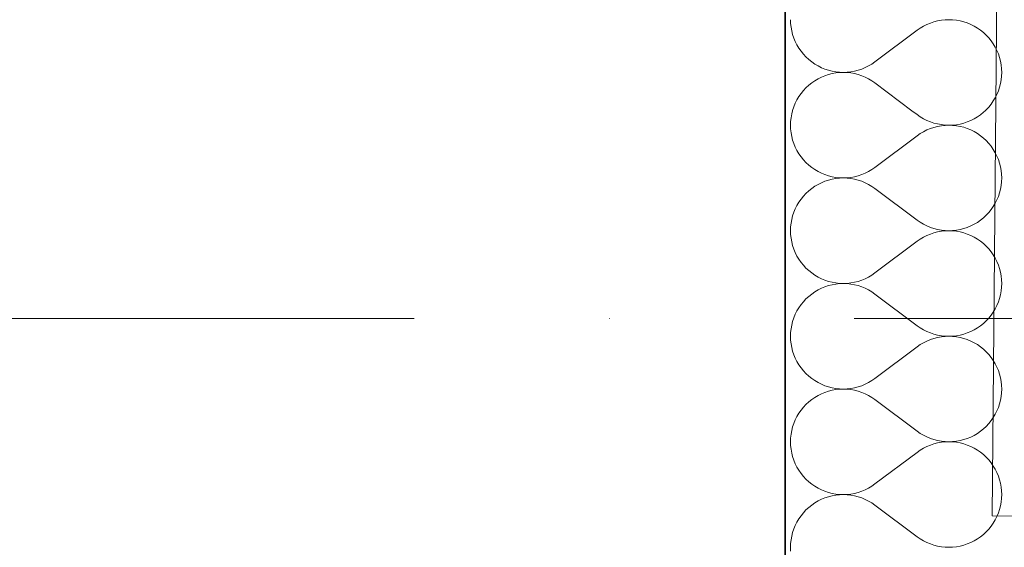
# Model space of a CAD drawing. Header units: millimetres. Extents: x -148444 to 51443, y -4810 to 453290.
# Tile 345 of 551: x -138551 to -137840, y 368314 to 368695. Entities that reach past the tile are written whole.
import ezdxf

# ---------------------------------------------------------------- set-up
doc = ezdxf.new("R2010")
doc.units = ezdxf.units.MM
doc.linetypes.add('Kropki i Kreski', pattern=[6.702778, 3.527778, -1.763889, 0, -1.411111])
for name, color, linetype in [('- A - ocieplenie', 8, 'Continuous'), ('Konstrukcja - Siatka mod', 8, 'Continuous'), ('Konstrukcja - Stropy', 8, 'Continuous')]:
    doc.layers.add(name, color=color, linetype=linetype)

# ---------------------------------------------------------------- blocks, each defined once
blk = doc.blocks.new('*X26')
at = {"layer": '- A - ocieplenie', "linetype": 'Continuous', "lineweight": 13, "ltscale": 100}
for p, q in [((19781.29, 396128.33), (19781.39, 396125.61)), ((19781.39, 396125.61), (19781.68, 396122.9)), ((19879.72, 396124.87), (19877.29, 396123.65)), ((19882.23, 396125.91), (19879.72, 396124.87)), ((19884.81, 396126.77), (19882.23, 396125.91)), ((19887.45, 396127.45), (19884.81, 396126.77)), ((19890.13, 396127.93), (19887.45, 396127.45)), ((19892.83, 396128.23), (19890.13, 396127.93)), ((19895.55, 396128.33), (19892.83, 396128.23)), ((19898.27, 396128.23), (19895.55, 396128.33)), ((19900.97, 396127.94), (19898.27, 396128.23)), ((19903.65, 396127.46), (19900.97, 396127.94)), ((19906.29, 396126.79), (19903.65, 396127.46)), ((19908.87, 396125.93), (19906.29, 396126.79)), ((19911.38, 396124.89), (19908.87, 396125.93)), ((19913.82, 396123.67), (19911.38, 396124.89)), ((19781.68, 396122.9), (19782.16, 396120.22)), ((19782.16, 396120.22), (19782.83, 396117.59)), ((19782.83, 396117.59), (19783.69, 396115.01)), ((19872.72, 396120.71), (19842.24, 396097.85)), ((19874.95, 396122.26), (19872.72, 396120.71)), ((19877.29, 396123.65), (19874.95, 396122.26)), ((19916.16, 396122.29), (19913.82, 396123.67)), ((19918.39, 396120.74), (19916.16, 396122.29)), ((19920.51, 396119.03), (19918.39, 396120.74)), ((19922.5, 396117.18), (19920.51, 396119.03)), ((19783.69, 396115.01), (19784.73, 396112.49)), ((19784.73, 396112.49), (19785.95, 396110.06)), ((19924.36, 396115.19), (19922.5, 396117.18)), ((19926.07, 396113.07), (19924.36, 396115.19)), ((19927.62, 396110.83), (19926.07, 396113.07)), ((19929.01, 396108.49), (19927.62, 396110.83)), ((19785.95, 396110.06), (19787.34, 396107.72)), ((19787.34, 396107.72), (19788.89, 396105.49)), ((19788.89, 396105.49), (19790.6, 396103.37)), ((19790.6, 396103.37), (19792.46, 396101.38)), ((19930.22, 396106.06), (19929.01, 396108.49)), ((19931.27, 396103.55), (19930.22, 396106.06)), ((19932.13, 396100.97), (19931.27, 396103.55)), ((19792.46, 396101.38), (19794.45, 396099.53)), ((19794.45, 396099.53), (19796.57, 396097.82)), ((19796.57, 396097.82), (19798.8, 396096.27)), ((19798.8, 396096.27), (19801.14, 396094.88)), ((19837.67, 396094.91), (19840.01, 396096.3)), ((19840.01, 396096.3), (19842.24, 396097.85)), ((19932.8, 396098.33), (19932.13, 396100.97)), ((19933.28, 396095.65), (19932.8, 396098.33)), ((19801.14, 396094.88), (19803.57, 396093.67)), ((19803.57, 396093.67), (19806.09, 396092.63)), ((19806.09, 396092.63), (19808.67, 396091.77)), ((19808.67, 396091.77), (19811.31, 396091.1)), ((19811.31, 396089.36), (19808.67, 396088.69)), ((19811.31, 396091.1), (19813.98, 396090.61)), ((19813.98, 396089.85), (19811.31, 396089.36)), ((19813.98, 396090.61), (19816.69, 396090.33)), ((19816.69, 396090.13), (19813.98, 396089.85)), ((19816.69, 396090.33), (19819.41, 396090.23)), ((19819.41, 396090.23), (19816.69, 396090.13)), ((19819.41, 396090.23), (19822.13, 396090.33)), ((19822.13, 396090.13), (19819.41, 396090.23)), ((19822.13, 396090.33), (19824.83, 396090.62)), ((19824.83, 396089.84), (19822.13, 396090.13)), ((19824.83, 396090.62), (19827.51, 396091.11)), ((19827.51, 396089.35), (19824.83, 396089.84)), ((19827.51, 396091.11), (19830.14, 396091.78)), ((19830.14, 396088.68), (19827.51, 396089.35)), ((19830.14, 396091.78), (19832.72, 396092.64)), ((19832.72, 396092.64), (19835.24, 396093.69)), ((19835.24, 396093.69), (19837.67, 396094.91)), ((19933.57, 396092.95), (19933.28, 396095.65)), ((19933.67, 396090.23), (19933.57, 396092.95)), ((19933.57, 396087.51), (19933.67, 396090.23)), ((19796.57, 396082.64), (19794.45, 396080.93)), ((19798.8, 396084.19), (19796.57, 396082.64)), ((19801.14, 396085.58), (19798.8, 396084.19)), ((19803.57, 396086.8), (19801.14, 396085.58)), ((19806.09, 396087.83), (19803.57, 396086.8)), ((19808.67, 396088.69), (19806.09, 396087.83)), ((19832.72, 396087.82), (19830.14, 396088.68)), ((19835.24, 396086.77), (19832.72, 396087.82)), ((19837.67, 396085.55), (19835.24, 396086.77)), ((19840.01, 396084.16), (19837.67, 396085.55)), ((19842.24, 396082.61), (19840.01, 396084.16)), ((19868.88, 396062.63), (19842.24, 396082.61)), ((19932.13, 396079.49), (19932.8, 396082.13)), ((19932.8, 396082.13), (19933.28, 396084.81)), ((19933.28, 396084.81), (19933.57, 396087.51)), ((19788.89, 396074.97), (19787.34, 396072.74)), ((19790.6, 396077.09), (19788.89, 396074.97)), ((19792.46, 396079.08), (19790.6, 396077.09)), ((19794.45, 396080.93), (19792.46, 396079.08)), ((19930.22, 396074.4), (19931.27, 396076.91)), ((19931.27, 396076.91), (19932.13, 396079.49)), ((19784.73, 396067.97), (19783.69, 396065.45)), ((19785.95, 396070.4), (19784.73, 396067.97)), ((19787.34, 396072.74), (19785.95, 396070.4)), ((19926.07, 396067.39), (19927.62, 396069.63)), ((19927.62, 396069.63), (19929.01, 396071.97)), ((19929.01, 396071.97), (19930.22, 396074.4)), ((19782.83, 396062.87), (19782.77, 396062.63)), ((19783.69, 396065.45), (19782.83, 396062.87)), ((19921.8, 396062.63), (19922.5, 396063.28)), ((19922.5, 396063.28), (19924.36, 396065.27)), ((19924.36, 396065.27), (19926.07, 396067.39))]:
    blk.add_line(p, q, dxfattribs=at)
blk = doc.blocks.new('*X29')
at = {"layer": '- A - ocieplenie', "linetype": 'Continuous', "lineweight": 13, "ltscale": 100}
for p, q in [((19782.77, 396062.63), (19782.16, 396060.24)), ((19872.72, 396059.75), (19868.88, 396062.63)), ((19918.39, 396059.72), (19920.51, 396061.43)), ((19920.51, 396061.43), (19921.8, 396062.63)), ((19781.39, 396054.85), (19781.29, 396052.13)), ((19781.68, 396057.56), (19781.39, 396054.85)), ((19782.16, 396060.24), (19781.68, 396057.56)), ((19872.72, 396059.75), (19874.95, 396058.2)), ((19874.95, 396058.2), (19877.29, 396056.81)), ((19877.29, 396056.81), (19879.72, 396055.59)), ((19879.72, 396055.59), (19882.23, 396054.55)), ((19882.23, 396054.55), (19884.81, 396053.69)), ((19884.81, 396053.69), (19887.45, 396053.01)), ((19903.65, 396053), (19906.29, 396053.67)), ((19906.29, 396053.67), (19908.87, 396054.53)), ((19908.87, 396054.53), (19911.38, 396055.57)), ((19911.38, 396055.57), (19913.82, 396056.79)), ((19913.82, 396056.79), (19916.16, 396058.17)), ((19916.16, 396058.17), (19918.39, 396059.72)), ((19781.29, 396052.13), (19781.39, 396049.42)), ((19781.39, 396049.42), (19781.68, 396046.71)), ((19781.68, 396046.71), (19782.16, 396044.03)), ((19877.29, 396047.46), (19874.95, 396046.07)), ((19879.72, 396048.68), (19877.29, 396047.46)), ((19882.23, 396049.72), (19879.72, 396048.68)), ((19884.81, 396050.58), (19882.23, 396049.72)), ((19887.45, 396051.26), (19884.81, 396050.58)), ((19887.45, 396053.01), (19890.13, 396052.53)), ((19890.13, 396051.74), (19887.45, 396051.26)), ((19890.13, 396052.53), (19892.83, 396052.23)), ((19892.83, 396052.04), (19890.13, 396051.74)), ((19892.83, 396052.23), (19895.55, 396052.13)), ((19895.55, 396052.13), (19892.83, 396052.04)), ((19895.55, 396052.13), (19898.27, 396052.23)), ((19898.27, 396052.04), (19895.55, 396052.13)), ((19898.27, 396052.23), (19900.97, 396052.52)), ((19900.97, 396051.75), (19898.27, 396052.04)), ((19900.97, 396052.52), (19903.65, 396053)), ((19903.65, 396051.27), (19900.97, 396051.75)), ((19906.29, 396050.6), (19903.65, 396051.27)), ((19908.87, 396049.74), (19906.29, 396050.6)), ((19911.38, 396048.7), (19908.87, 396049.74)), ((19913.82, 396047.48), (19911.38, 396048.7)), ((19916.16, 396046.1), (19913.82, 396047.48)), ((19782.16, 396044.03), (19782.83, 396041.4)), ((19782.83, 396041.4), (19783.69, 396038.82)), ((19872.72, 396044.52), (19842.24, 396021.66)), ((19874.95, 396046.07), (19872.72, 396044.52)), ((19918.39, 396044.55), (19916.16, 396046.1)), ((19920.51, 396042.84), (19918.39, 396044.55)), ((19922.5, 396040.99), (19920.51, 396042.84)), ((19924.36, 396039), (19922.5, 396040.99)), ((19783.69, 396038.82), (19784.73, 396036.3)), ((19784.73, 396036.3), (19785.95, 396033.87)), ((19785.95, 396033.87), (19787.34, 396031.53)), ((19926.06, 396036.88), (19924.36, 396039)), ((19927.62, 396034.64), (19926.06, 396036.88)), ((19929.01, 396032.3), (19927.62, 396034.64)), ((19930.22, 396029.87), (19929.01, 396032.3)), ((19787.34, 396031.53), (19788.89, 396029.3)), ((19788.89, 396029.3), (19790.6, 396027.18)), ((19790.6, 396027.18), (19792.45, 396025.19)), ((19792.45, 396025.19), (19794.45, 396023.34)), ((19931.27, 396027.36), (19930.22, 396029.87)), ((19932.12, 396024.78), (19931.27, 396027.36)), ((19794.45, 396023.34), (19796.57, 396021.63)), ((19796.57, 396021.63), (19798.8, 396020.08)), ((19798.8, 396020.08), (19801.14, 396018.69)), ((19801.14, 396018.69), (19803.57, 396017.48)), ((19835.24, 396017.5), (19837.67, 396018.72)), ((19837.67, 396018.72), (19840.01, 396020.11)), ((19840.01, 396020.11), (19842.24, 396021.66)), ((19932.8, 396022.14), (19932.12, 396024.78)), ((19933.28, 396019.46), (19932.8, 396022.14)), ((19933.57, 396016.76), (19933.28, 396019.46)), ((19803.57, 396017.48), (19806.09, 396016.44)), ((19806.09, 396011.64), (19803.57, 396010.6)), ((19806.09, 396016.44), (19808.67, 396015.58)), ((19808.67, 396012.5), (19806.09, 396011.64)), ((19808.67, 396015.58), (19811.31, 396014.91)), ((19811.31, 396013.17), (19808.67, 396012.5)), ((19811.31, 396014.91), (19813.98, 396014.42)), ((19813.98, 396013.66), (19811.31, 396013.17)), ((19813.98, 396014.42), (19816.69, 396014.14)), ((19816.69, 396013.94), (19813.98, 396013.66)), ((19816.69, 396014.14), (19819.41, 396014.04)), ((19819.41, 396014.04), (19816.69, 396013.94)), ((19819.41, 396014.04), (19822.13, 396014.14)), ((19822.13, 396013.94), (19819.41, 396014.04)), ((19822.13, 396014.14), (19824.83, 396014.43)), ((19824.83, 396013.65), (19822.13, 396013.94)), ((19824.83, 396014.43), (19827.51, 396014.92)), ((19827.51, 396013.16), (19824.83, 396013.65)), ((19827.51, 396014.92), (19830.14, 396015.59)), ((19830.14, 396012.49), (19827.51, 396013.16)), ((19830.14, 396015.59), (19832.72, 396016.45)), ((19832.72, 396011.63), (19830.14, 396012.49)), ((19832.72, 396016.45), (19835.24, 396017.5)), ((19835.24, 396010.58), (19832.72, 396011.63)), ((19933.28, 396008.62), (19933.57, 396011.32)), ((19933.67, 396014.04), (19933.57, 396016.76)), ((19933.57, 396011.32), (19933.67, 396014.04)), ((19794.45, 396004.74), (19792.45, 396002.89)), ((19796.57, 396006.45), (19794.45, 396004.74)), ((19798.8, 396008), (19796.57, 396006.45)), ((19801.14, 396009.39), (19798.8, 396008)), ((19803.57, 396010.6), (19801.14, 396009.39)), ((19837.67, 396009.36), (19835.24, 396010.58)), ((19840.01, 396007.97), (19837.67, 396009.36)), ((19842.24, 396006.42), (19840.01, 396007.97)), ((19872.72, 395983.56), (19842.24, 396006.42)), ((19932.12, 396003.3), (19932.8, 396005.94)), ((19932.8, 396005.94), (19933.28, 396008.62)), ((19788.89, 395998.78), (19787.34, 395996.55)), ((19790.6, 396000.9), (19788.89, 395998.78)), ((19792.45, 396002.89), (19790.6, 396000.9)), ((19929.01, 395995.78), (19930.22, 395998.21)), ((19930.22, 395998.21), (19931.27, 396000.72)), ((19931.27, 396000.72), (19932.12, 396003.3)), ((19784.73, 395991.78), (19783.69, 395989.26)), ((19785.95, 395994.21), (19784.73, 395991.78)), ((19787.34, 395996.55), (19785.95, 395994.21)), ((19924.36, 395989.08), (19926.06, 395991.2)), ((19926.06, 395991.2), (19927.62, 395993.44)), ((19927.62, 395993.44), (19929.01, 395995.78)), ((19782.16, 395984.05), (19781.68, 395981.37)), ((19782.83, 395986.68), (19782.16, 395984.05)), ((19783.69, 395989.26), (19782.83, 395986.68)), ((19872.72, 395983.56), (19874.95, 395982.01)), ((19916.16, 395981.98), (19918.39, 395983.53)), ((19918.39, 395983.53), (19920.51, 395985.24)), ((19920.51, 395985.24), (19922.5, 395987.09)), ((19922.5, 395987.09), (19924.36, 395989.08)), ((19781.39, 395978.66), (19781.29, 395975.94)), ((19781.29, 395975.94), (19781.39, 395973.23)), ((19781.68, 395981.37), (19781.39, 395978.66)), ((19874.95, 395982.01), (19877.29, 395980.62)), ((19877.29, 395980.62), (19879.72, 395979.4)), ((19879.72, 395979.4), (19882.23, 395978.36)), ((19882.23, 395978.36), (19884.81, 395977.5)), ((19884.81, 395977.5), (19887.45, 395976.82)), ((19887.45, 395976.82), (19890.13, 395976.34)), ((19890.13, 395975.55), (19887.45, 395975.07)), ((19890.13, 395976.34), (19892.83, 395976.04)), ((19892.83, 395975.85), (19890.13, 395975.55)), ((19892.83, 395976.04), (19895.55, 395975.94)), ((19895.55, 395975.94), (19892.83, 395975.85)), ((19895.55, 395975.94), (19898.27, 395976.04)), ((19898.27, 395975.85), (19895.55, 395975.94)), ((19898.27, 395976.04), (19900.97, 395976.33)), ((19900.97, 395975.56), (19898.27, 395975.85)), ((19900.97, 395976.33), (19903.65, 395976.81)), ((19903.65, 395975.08), (19900.97, 395975.56)), ((19903.65, 395976.81), (19906.29, 395977.48)), ((19906.29, 395977.48), (19908.87, 395978.34)), ((19908.87, 395978.34), (19911.38, 395979.38)), ((19911.38, 395979.38), (19913.82, 395980.6)), ((19913.82, 395980.6), (19916.16, 395981.98)), ((19781.39, 395973.23), (19781.68, 395970.52)), ((19781.68, 395970.52), (19782.16, 395967.84)), ((19872.72, 395968.33), (19842.24, 395945.47)), ((19874.95, 395969.88), (19872.72, 395968.33)), ((19877.29, 395971.27), (19874.95, 395969.88)), ((19879.72, 395972.49), (19877.29, 395971.27)), ((19882.23, 395973.53), (19879.72, 395972.49)), ((19884.81, 395974.39), (19882.23, 395973.53)), ((19887.45, 395975.07), (19884.81, 395974.39)), ((19906.29, 395974.41), (19903.65, 395975.08)), ((19908.87, 395973.55), (19906.29, 395974.41)), ((19911.38, 395972.51), (19908.87, 395973.55)), ((19913.82, 395971.29), (19911.38, 395972.51)), ((19916.16, 395969.91), (19913.82, 395971.29)), ((19918.39, 395968.35), (19916.16, 395969.91)), ((19920.51, 395966.65), (19918.39, 395968.35)), ((19782.16, 395967.84), (19782.83, 395965.21)), ((19782.83, 395965.21), (19783.69, 395962.63)), ((19783.69, 395962.63), (19784.73, 395960.11)), ((19922.5, 395964.8), (19920.51, 395966.65)), ((19924.36, 395962.8), (19922.5, 395964.8)), ((19926.06, 395960.69), (19924.36, 395962.8)), ((19784.73, 395960.11), (19785.95, 395957.68)), ((19785.95, 395957.68), (19787.34, 395955.34)), ((19787.34, 395955.34), (19788.89, 395953.11)), ((19927.62, 395958.45), (19926.06, 395960.69)), ((19929.01, 395956.11), (19927.62, 395958.45)), ((19930.22, 395953.68), (19929.01, 395956.11)), ((19788.89, 395953.11), (19790.6, 395950.99)), ((19790.6, 395950.99), (19792.45, 395949)), ((19792.45, 395949), (19794.45, 395947.15)), ((19794.45, 395947.15), (19796.57, 395945.44)), ((19931.27, 395951.17), (19930.22, 395953.68)), ((19932.12, 395948.59), (19931.27, 395951.17)), ((19932.8, 395945.95), (19932.12, 395948.59)), ((19796.57, 395945.44), (19798.8, 395943.89)), ((19798.8, 395943.89), (19801.14, 395942.5)), ((19801.14, 395942.5), (19803.57, 395941.28)), ((19803.57, 395941.28), (19806.09, 395940.24)), ((19806.09, 395940.24), (19808.67, 395939.39)), ((19830.14, 395939.4), (19832.72, 395940.26)), ((19832.72, 395940.26), (19835.24, 395941.3)), ((19835.24, 395941.3), (19837.67, 395942.52)), ((19837.67, 395942.52), (19840.01, 395943.91)), ((19840.01, 395943.91), (19842.24, 395945.47)), ((19933.28, 395943.27), (19932.8, 395945.95)), ((19933.57, 395940.57), (19933.28, 395943.27)), ((19933.67, 395937.85), (19933.57, 395940.57)), ((19801.14, 395933.2), (19798.8, 395931.81)), ((19803.57, 395934.41), (19801.14, 395933.2)), ((19806.09, 395935.45), (19803.57, 395934.41)), ((19808.67, 395936.31), (19806.09, 395935.45)), ((19808.67, 395939.39), (19811.31, 395938.72)), ((19811.31, 395936.98), (19808.67, 395936.31)), ((19811.31, 395938.72), (19813.98, 395938.23)), ((19813.98, 395937.46), (19811.31, 395936.98)), ((19813.98, 395938.23), (19816.69, 395937.94)), ((19816.69, 395937.75), (19813.98, 395937.46)), ((19816.69, 395937.94), (19819.41, 395937.85)), ((19819.41, 395937.85), (19816.69, 395937.75)), ((19819.41, 395937.85), (19822.13, 395937.95)), ((19822.13, 395937.75), (19819.41, 395937.85)), ((19822.13, 395937.95), (19824.83, 395938.24)), ((19824.83, 395937.46), (19822.13, 395937.75)), ((19824.83, 395938.24), (19827.51, 395938.73)), ((19827.51, 395936.97), (19824.83, 395937.46)), ((19827.51, 395938.73), (19830.14, 395939.4)), ((19830.14, 395936.3), (19827.51, 395936.97)), ((19832.72, 395935.44), (19830.14, 395936.3)), ((19835.24, 395934.39), (19832.72, 395935.44)), ((19837.67, 395933.17), (19835.24, 395934.39)), ((19840.01, 395931.78), (19837.67, 395933.17)), ((19933.28, 395932.43), (19933.57, 395935.13)), ((19933.57, 395935.13), (19933.67, 395937.85)), ((19792.45, 395926.7), (19790.6, 395924.71)), ((19794.45, 395928.55), (19792.45, 395926.7)), ((19796.57, 395930.26), (19794.45, 395928.55)), ((19798.8, 395931.81), (19796.57, 395930.26)), ((19842.24, 395930.23), (19840.01, 395931.78)), ((19872.72, 395907.37), (19842.24, 395930.23)), ((19931.27, 395924.53), (19932.12, 395927.11)), ((19932.12, 395927.11), (19932.8, 395929.75)), ((19932.8, 395929.75), (19933.28, 395932.43)), ((19787.34, 395920.36), (19785.95, 395918.02)), ((19788.89, 395922.59), (19787.34, 395920.36)), ((19790.6, 395924.71), (19788.89, 395922.59)), ((19927.62, 395917.25), (19929.01, 395919.59)), ((19929.01, 395919.59), (19930.22, 395922.02)), ((19930.22, 395922.02), (19931.27, 395924.53)), ((19783.69, 395913.07), (19782.83, 395910.49)), ((19784.73, 395915.59), (19783.69, 395913.07)), ((19785.95, 395918.02), (19784.73, 395915.59)), ((19922.5, 395910.9), (19924.36, 395912.89)), ((19924.36, 395912.89), (19926.06, 395915.01)), ((19926.06, 395915.01), (19927.62, 395917.25)), ((19781.68, 395905.18), (19781.39, 395902.47)), ((19782.16, 395907.86), (19781.68, 395905.18)), ((19782.83, 395910.49), (19782.16, 395907.86)), ((19872.72, 395907.37), (19874.95, 395905.82)), ((19874.95, 395905.82), (19877.29, 395904.43)), ((19877.29, 395904.43), (19879.72, 395903.21)), ((19911.38, 395903.19), (19913.82, 395904.41)), ((19913.82, 395904.41), (19916.16, 395905.79)), ((19916.16, 395905.79), (19918.39, 395907.34)), ((19918.39, 395907.34), (19920.51, 395909.05)), ((19920.51, 395909.05), (19922.5, 395910.9)), ((19781.39, 395902.47), (19781.29, 395899.75)), ((19781.29, 395899.75), (19781.39, 395897.04)), ((19879.72, 395903.21), (19882.23, 395902.17)), ((19882.23, 395897.34), (19879.72, 395896.3)), ((19882.23, 395902.17), (19884.81, 395901.31)), ((19884.81, 395898.2), (19882.23, 395897.34)), ((19884.81, 395901.31), (19887.45, 395900.63)), ((19887.45, 395898.88), (19884.81, 395898.2)), ((19887.45, 395900.63), (19890.13, 395900.15)), ((19890.13, 395899.36), (19887.45, 395898.88)), ((19890.13, 395900.15), (19892.83, 395899.85)), ((19892.83, 395899.66), (19890.13, 395899.36)), ((19892.83, 395899.85), (19895.55, 395899.75)), ((19895.55, 395899.75), (19892.83, 395899.66)), ((19895.55, 395899.75), (19898.27, 395899.85)), ((19898.27, 395899.66), (19895.55, 395899.75)), ((19898.27, 395899.85), (19900.97, 395900.14)), ((19900.97, 395899.37), (19898.27, 395899.66)), ((19900.97, 395900.14), (19903.65, 395900.62)), ((19903.65, 395898.89), (19900.97, 395899.37)), ((19903.65, 395900.62), (19906.29, 395901.29)), ((19906.29, 395898.22), (19903.65, 395898.89)), ((19906.29, 395901.29), (19908.87, 395902.15)), ((19908.87, 395897.36), (19906.29, 395898.22)), ((19908.87, 395902.15), (19911.38, 395903.19)), ((19911.38, 395896.32), (19908.87, 395897.36)), ((19781.39, 395897.04), (19781.68, 395894.33)), ((19781.68, 395894.33), (19782.16, 395891.65)), ((19782.16, 395891.65), (19782.83, 395889.02)), ((19872.72, 395892.14), (19842.24, 395869.28)), ((19874.95, 395893.69), (19872.72, 395892.14)), ((19877.29, 395895.08), (19874.95, 395893.69)), ((19879.72, 395896.3), (19877.29, 395895.08)), ((19913.82, 395895.1), (19911.38, 395896.32)), ((19916.16, 395893.71), (19913.82, 395895.1)), ((19918.39, 395892.16), (19916.16, 395893.71)), ((19920.51, 395890.46), (19918.39, 395892.16)), ((19922.5, 395888.6), (19920.51, 395890.46)), ((19782.83, 395889.02), (19783.69, 395886.44)), ((19783.69, 395886.44), (19784.73, 395883.92)), ((19784.73, 395883.92), (19785.95, 395881.49)), ((19924.36, 395886.61), (19922.5, 395888.6)), ((19926.06, 395884.5), (19924.36, 395886.61)), ((19927.62, 395882.26), (19926.06, 395884.5)), ((19785.95, 395881.49), (19787.34, 395879.15)), ((19787.34, 395879.15), (19788.89, 395876.92)), ((19788.89, 395876.92), (19790.6, 395874.8)), ((19929.01, 395879.92), (19927.62, 395882.26)), ((19930.22, 395877.49), (19929.01, 395879.92)), ((19931.27, 395874.98), (19930.22, 395877.49)), ((19790.6, 395874.8), (19792.45, 395872.81)), ((19792.45, 395872.81), (19794.45, 395870.95)), ((19794.45, 395870.95), (19796.57, 395869.25)), ((19796.57, 395869.25), (19798.8, 395867.7)), ((19840.01, 395867.72), (19842.24, 395869.28)), ((19932.12, 395872.4), (19931.27, 395874.98)), ((19932.8, 395869.76), (19932.12, 395872.4)), ((19933.28, 395867.08), (19932.8, 395869.76)), ((19798.8, 395867.7), (19801.14, 395866.31)), ((19801.14, 395866.31), (19803.57, 395865.09)), ((19803.57, 395865.09), (19806.09, 395864.05)), ((19806.09, 395864.05), (19808.67, 395863.2)), ((19808.67, 395863.2), (19811.31, 395862.52)), ((19811.31, 395862.52), (19813.98, 395862.04)), ((19813.98, 395862.04), (19816.69, 395861.75)), ((19816.69, 395861.75), (19819.41, 395861.66)), ((19819.41, 395861.66), (19816.69, 395861.56)), ((19819.41, 395861.66), (19822.13, 395861.76)), ((19822.13, 395861.56), (19819.41, 395861.66)), ((19822.13, 395861.76), (19824.83, 395862.05)), ((19824.83, 395862.05), (19827.51, 395862.54)), ((19827.51, 395862.54), (19830.14, 395863.21)), ((19830.14, 395863.21), (19832.72, 395864.07)), ((19832.72, 395864.07), (19835.24, 395865.11)), ((19835.24, 395865.11), (19837.67, 395866.33)), ((19837.67, 395866.33), (19840.01, 395867.72)), ((19933.57, 395864.38), (19933.28, 395867.08)), ((19933.67, 395861.66), (19933.57, 395864.38)), ((19933.57, 395858.94), (19933.67, 395861.66)), ((19798.8, 395855.62), (19796.57, 395854.07)), ((19801.14, 395857.01), (19798.8, 395855.62)), ((19803.57, 395858.22), (19801.14, 395857.01)), ((19806.09, 395859.26), (19803.57, 395858.22)), ((19808.67, 395860.12), (19806.09, 395859.26)), ((19811.31, 395860.79), (19808.67, 395860.12)), ((19813.98, 395861.27), (19811.31, 395860.79)), ((19816.69, 395861.56), (19813.98, 395861.27)), ((19824.83, 395861.27), (19822.13, 395861.56)), ((19827.51, 395860.78), (19824.83, 395861.27)), ((19830.14, 395860.11), (19827.51, 395860.78)), ((19832.72, 395859.25), (19830.14, 395860.11)), ((19835.24, 395858.2), (19832.72, 395859.25)), ((19837.67, 395856.98), (19835.24, 395858.2)), ((19840.01, 395855.59), (19837.67, 395856.98)), ((19842.24, 395854.04), (19840.01, 395855.59)), ((19932.8, 395853.56), (19933.28, 395856.24)), ((19933.28, 395856.24), (19933.57, 395858.94)), ((19790.6, 395848.52), (19788.89, 395846.4)), ((19792.45, 395850.51), (19790.6, 395848.52)), ((19794.45, 395852.36), (19792.45, 395850.51)), ((19796.57, 395854.07), (19794.45, 395852.36)), ((19872.72, 395831.18), (19842.24, 395854.04)), ((19930.22, 395845.83), (19931.27, 395848.34)), ((19931.27, 395848.34), (19932.12, 395850.92)), ((19932.12, 395850.92), (19932.8, 395853.56)), ((19785.95, 395841.83), (19784.73, 395839.4)), ((19787.34, 395844.17), (19785.95, 395841.83)), ((19788.89, 395846.4), (19787.34, 395844.17)), ((19926.06, 395838.82), (19927.62, 395841.06)), ((19927.62, 395841.06), (19929.01, 395843.39)), ((19929.01, 395843.39), (19930.22, 395845.83)), ((19782.83, 395834.3), (19782.16, 395831.66)), ((19783.69, 395836.88), (19782.83, 395834.3)), ((19784.73, 395839.4), (19783.69, 395836.88)), ((19920.51, 395832.86), (19922.5, 395834.71)), ((19922.5, 395834.71), (19924.36, 395836.7)), ((19924.36, 395836.7), (19926.06, 395838.82)), ((19781.39, 395826.28), (19781.29, 395823.56)), ((19781.68, 395828.99), (19781.39, 395826.28)), ((19782.16, 395831.66), (19781.68, 395828.99)), ((19872.72, 395831.18), (19874.95, 395829.63)), ((19874.95, 395829.63), (19877.29, 395828.24)), ((19877.29, 395828.24), (19879.72, 395827.02)), ((19879.72, 395827.02), (19882.23, 395825.98)), ((19908.87, 395825.96), (19911.38, 395827)), ((19911.38, 395827), (19913.82, 395828.22)), ((19913.82, 395828.22), (19916.16, 395829.6)), ((19916.16, 395829.6), (19918.39, 395831.15)), ((19918.39, 395831.15), (19920.51, 395832.86)), ((19781.29, 395823.56), (19781.39, 395820.84)), ((19781.39, 395820.84), (19781.68, 395818.14)), ((19879.72, 395820.11), (19877.29, 395818.89)), ((19882.23, 395821.15), (19879.72, 395820.11)), ((19882.23, 395825.98), (19884.81, 395825.11)), ((19884.81, 395822.01), (19882.23, 395821.15)), ((19884.81, 395825.11), (19887.45, 395824.44)), ((19887.45, 395822.69), (19884.81, 395822.01)), ((19887.45, 395824.44), (19890.13, 395823.96)), ((19890.13, 395823.17), (19887.45, 395822.69)), ((19890.13, 395823.96), (19892.83, 395823.66)), ((19892.83, 395823.46), (19890.13, 395823.17)), ((19892.83, 395823.66), (19895.55, 395823.56)), ((19895.55, 395823.56), (19892.83, 395823.46)), ((19895.55, 395823.56), (19898.27, 395823.66)), ((19898.27, 395823.47), (19895.55, 395823.56)), ((19898.27, 395823.66), (19900.97, 395823.95)), ((19900.97, 395823.18), (19898.27, 395823.47)), ((19900.97, 395823.95), (19903.65, 395824.43)), ((19903.65, 395822.7), (19900.97, 395823.18)), ((19903.65, 395824.43), (19906.29, 395825.1)), ((19906.29, 395822.03), (19903.65, 395822.7)), ((19906.29, 395825.1), (19908.87, 395825.96)), ((19908.87, 395821.17), (19906.29, 395822.03)), ((19911.38, 395820.13), (19908.87, 395821.17)), ((19913.82, 395818.91), (19911.38, 395820.13)), ((19781.68, 395818.14), (19782.16, 395815.46)), ((19782.16, 395815.46), (19782.83, 395812.83)), ((19782.83, 395812.83), (19783.69, 395810.25)), ((19872.72, 395815.94), (19842.24, 395793.09)), ((19874.95, 395817.5), (19872.72, 395815.94)), ((19877.29, 395818.89), (19874.95, 395817.5)), ((19916.16, 395817.52), (19913.82, 395818.91)), ((19918.39, 395815.97), (19916.16, 395817.52)), ((19920.51, 395814.27), (19918.39, 395815.97)), ((19922.5, 395812.41), (19920.51, 395814.27)), ((19924.36, 395810.42), (19922.5, 395812.41)), ((19783.69, 395810.25), (19784.73, 395807.73)), ((19784.73, 395807.73), (19785.95, 395805.3)), ((19785.95, 395805.3), (19787.34, 395802.96)), ((19926.06, 395808.31), (19924.36, 395810.42)), ((19927.62, 395806.07), (19926.06, 395808.31)), ((19929.01, 395803.73), (19927.62, 395806.07)), ((19787.34, 395802.96), (19788.89, 395800.73)), ((19788.89, 395800.73), (19790.6, 395798.61)), ((19790.6, 395798.61), (19792.45, 395796.62)), ((19930.22, 395801.3), (19929.01, 395803.73)), ((19931.27, 395798.79), (19930.22, 395801.3)), ((19932.12, 395796.21), (19931.27, 395798.79)), ((19792.45, 395796.62), (19794.45, 395794.76)), ((19794.45, 395794.76), (19796.57, 395793.06)), ((19796.57, 395793.06), (19798.8, 395791.51)), ((19798.8, 395791.51), (19801.14, 395790.12)), ((19837.67, 395790.14), (19840.01, 395791.53)), ((19840.01, 395791.53), (19842.24, 395793.09)), ((19932.8, 395793.57), (19932.12, 395796.21)), ((19933.28, 395790.89), (19932.8, 395793.57)), ((19933.57, 395788.19), (19933.28, 395790.89)), ((19801.14, 395790.12), (19803.57, 395788.9)), ((19803.57, 395788.9), (19806.09, 395787.86)), ((19806.09, 395787.86), (19808.67, 395787.01)), ((19808.67, 395783.93), (19806.09, 395783.07)), ((19808.67, 395787.01), (19811.31, 395786.33)), ((19811.31, 395784.6), (19808.67, 395783.93)), ((19811.31, 395786.33), (19813.98, 395785.85)), ((19813.98, 395785.08), (19811.31, 395784.6)), ((19813.98, 395785.85), (19816.69, 395785.56)), ((19816.69, 395785.37), (19813.98, 395785.08)), ((19816.69, 395785.56), (19819.41, 395785.47)), ((19819.41, 395785.47), (19816.69, 395785.37)), ((19819.41, 395785.47), (19822.13, 395785.57)), ((19822.13, 395785.37), (19819.41, 395785.47)), ((19822.13, 395785.57), (19824.83, 395785.86)), ((19824.83, 395785.08), (19822.13, 395785.37)), ((19824.83, 395785.86), (19827.51, 395786.34)), ((19827.51, 395784.59), (19824.83, 395785.08)), ((19827.51, 395786.34), (19830.14, 395787.02)), ((19830.14, 395783.92), (19827.51, 395784.59)), ((19830.14, 395787.02), (19832.72, 395787.88)), ((19832.72, 395783.06), (19830.14, 395783.92)), ((19832.72, 395787.88), (19835.24, 395788.92)), ((19835.24, 395788.92), (19837.67, 395790.14)), ((19933.67, 395785.47), (19933.57, 395788.19)), ((19933.57, 395782.75), (19933.67, 395785.47)), ((19796.57, 395777.88), (19794.45, 395776.17)), ((19798.8, 395779.43), (19796.57, 395777.88)), ((19801.14, 395780.82), (19798.8, 395779.43)), ((19803.57, 395782.03), (19801.14, 395780.82)), ((19806.09, 395783.07), (19803.57, 395782.03)), ((19835.24, 395782.01), (19832.72, 395783.06)), ((19837.67, 395780.79), (19835.24, 395782.01)), ((19840.01, 395779.4), (19837.67, 395780.79)), ((19842.24, 395777.85), (19840.01, 395779.4)), ((19872.72, 395754.99), (19842.24, 395777.85)), ((19932.12, 395774.73), (19932.8, 395777.37)), ((19932.8, 395777.37), (19933.28, 395780.04)), ((19933.28, 395780.04), (19933.57, 395782.75)), ((19788.89, 395770.21), (19787.34, 395767.98)), ((19790.6, 395772.33), (19788.89, 395770.21)), ((19792.45, 395774.32), (19790.6, 395772.33)), ((19794.45, 395776.17), (19792.45, 395774.32)), ((19929.01, 395767.2), (19930.22, 395769.64)), ((19930.22, 395769.64), (19931.27, 395772.15)), ((19931.27, 395772.15), (19932.12, 395774.73)), ((19784.73, 395763.2), (19783.69, 395760.69)), ((19785.95, 395765.64), (19784.73, 395763.2)), ((19787.34, 395767.98), (19785.95, 395765.64)), ((19924.36, 395760.51), (19926.06, 395762.63)), ((19926.06, 395762.63), (19927.62, 395764.87)), ((19927.62, 395764.87), (19929.01, 395767.2)), ((19782.16, 395755.47), (19781.68, 395752.8)), ((19782.83, 395758.11), (19782.16, 395755.47)), ((19783.69, 395760.69), (19782.83, 395758.11)), ((19918.39, 395754.96), (19920.51, 395756.67)), ((19920.51, 395756.67), (19922.5, 395758.52)), ((19922.5, 395758.52), (19924.36, 395760.51)), ((19781.39, 395750.09), (19781.29, 395747.37)), ((19781.68, 395752.8), (19781.39, 395750.09)), ((19872.72, 395754.99), (19874.95, 395753.44)), ((19874.95, 395753.44), (19877.29, 395752.05)), ((19877.29, 395752.05), (19879.72, 395750.83)), ((19879.72, 395750.83), (19882.23, 395749.79)), ((19882.23, 395749.79), (19884.81, 395748.92)), ((19884.81, 395748.92), (19887.45, 395748.25)), ((19887.45, 395748.25), (19890.13, 395747.76)), ((19900.97, 395747.76), (19903.65, 395748.24)), ((19903.65, 395748.24), (19906.29, 395748.91)), ((19906.29, 395748.91), (19908.87, 395749.77)), ((19908.87, 395749.77), (19911.38, 395750.81)), ((19911.38, 395750.81), (19913.82, 395752.02)), ((19913.82, 395752.02), (19916.16, 395753.41)), ((19916.16, 395753.41), (19918.39, 395754.96)), ((19781.29, 395747.37), (19781.39, 395744.65)), ((19890.13, 395747.76), (19892.83, 395747.47)), ((19892.83, 395747.47), (19895.55, 395747.37)), ((19895.55, 395747.37), (19898.27, 395747.47)), ((19898.27, 395747.47), (19900.97, 395747.76))]:
    blk.add_line(p, q, dxfattribs=at)

msp = doc.modelspace()

# ---------------------------------------------------------------- linework, layer by layer
at = {"layer": '- A - ocieplenie', "color": 8, "linetype": 'Continuous', "lineweight": 35, "ltscale": 100, "flags": 128}
for points in [[(-137998.33, 370349.04), (-137998.33, 368629.04)], [(-137998.33, 368629.04), (-137998.34, 361053.27)]]:
    msp.add_lwpolyline(points, dxfattribs=at)
at = {"layer": 'Konstrukcja - Siatka mod', "color": 8, "linetype": 'Kropki i Kreski', "lineweight": 13, "ltscale": 100}
msp.add_line((-137595.79, 368479.04), (-138595.79, 368479.04), dxfattribs=at)
at = {"layer": 'Konstrukcja - Stropy', "color": 8, "linetype": 'Continuous', "lineweight": 13, "ltscale": 100, "flags": 128}
msp.add_lwpolyline([(-137849.06, 368336.55), (-135002.49, 368335.19), (-135002.49, 370229.04), (-137832.18, 370229.04)], close=True, dxfattribs=at)

# ---------------------------------------------------------------- block references
at = {"color": 8, "linetype": 'Continuous', "lineweight": 20, "ltscale": 100}
for name in ['*X26', '*X29']:
    msp.add_blockref(name, (-157775.81, -27433.59), dxfattribs=at)

doc.saveas('drawing.dxf')
